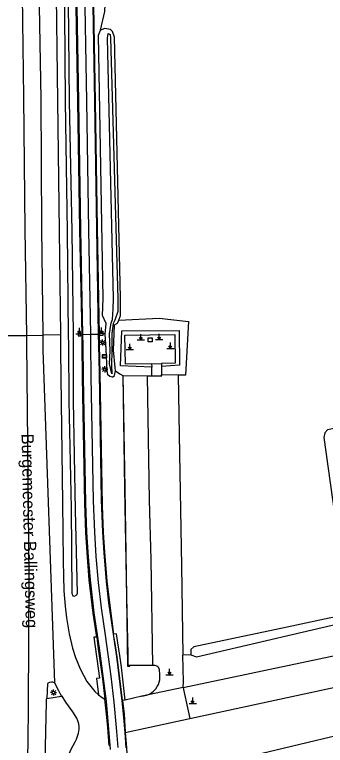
# Model space of a CAD drawing. Extents: x 124000 to 129000, y 395500 to 397503.
# Drawn here: x 124809.6 to 124873.1, y 397215.8 to 397365.2 of the extents above; entities that cross this region are included whole.
import ezdxf

# ---------------------------------------------------------------- set-up
doc = ezdxf.new("R2010")
doc.units = 0
for name, color, linetype in [('gg-anno-openbare ruimte label', 7, 'Continuous'), ('gt-symb-bak', 7, 'Continuous'), ('gt-symb-bord', 7, 'Continuous'), ('gt-symb-lichtmast', 7, 'Continuous'), ('gt-symb-markant object', 7, 'Continuous'), ('gx-grn-maaiveld', 7, 'Continuous'), ('gx-knt-lijn weginrichtingselement', 7, 'Continuous')]:
    doc.layers.add(name, color=color, linetype=linetype)

# ---------------------------------------------------------------- blocks, each defined once
blk = doc.blocks.new('gt0-MARKOB')
at = {"layer": 'gt-symb-markant object'}
for p, q in [((-0.75, 0), (0.75, 0)), ((0, 0), (-0.3, 0.52)), ((0, 0), (0, 1.2)), ((0, 0), (0.3, 0.52))]:
    blk.add_line(p, q, dxfattribs=at)
blk = doc.blocks.new('gt0-LMAST')
at = {"layer": 'gt-symb-lichtmast'}
for p, q in [((-0.18, 0.17), (-0.45, 0.44)), ((-0.01, 0.25), (-0.01, 0.62)), ((0.17, 0.17), (0.44, 0.44)), ((-0.26, 0), (-0.63, 0)), ((-0.18, -0.18), (-0.45, -0.45)), ((-0.01, -0.25), (-0.01, -0.63)), ((0.44, -0.45), (0.17, -0.18)), ((0.24, 0), (0.62, 0))]:
    blk.add_line(p, q, dxfattribs=at)
blk.add_circle((-0.01, 0), 0.25, dxfattribs=at)
blk = doc.blocks.new('gt0-BORD')
at = {"layer": 'gt-symb-bord'}
blk.add_lwpolyline([(-0.5, 0.29), (-0.5, -0.29), (0.5, -0.29), (0.5, 0.29), (-0.5, 0.29)], dxfattribs=at)
blk.add_lwpolyline([(-0.42, -0.21), (0.42, -0.21), (0.42, 0.21), (-0.42, 0.21)], close=True, dxfattribs=at)
blk = doc.blocks.new('gt0-BAK')
at = {"layer": 'gt-symb-bak'}
for points in [[(-0.3, 0.4), (-0.3, 0.3), (-0.4, 0.3)], [(0.4, 0.3), (0.3, 0.3), (0.3, 0.4)], [(-0.4, -0.3), (-0.3, -0.3), (-0.3, -0.4)], [(0.3, -0.4), (0.3, -0.3), (0.4, -0.3)]]:
    blk.add_lwpolyline(points, dxfattribs=at)
blk.add_lwpolyline([(0.4, -0.4), (-0.4, -0.4), (-0.4, 0.4), (0.4, 0.4)], close=True, dxfattribs=at)

msp = doc.modelspace()

# ---------------------------------------------------------------- linework, layer by layer
at = {"layer": 'gx-grn-maaiveld'}
for p, q in [((124808.31, 397299.56), (124812.01, 397299.61)), ((124812.01, 397299.61), (124815.36, 397299.65)), ((124818.97, 397299.69), (124815.36, 397299.65)), ((124837.6, 397293.83), (124839.58, 397293.84)), ((124837.6, 397293.83), (124837.61, 397293.1)), ((124839.58, 397293.84), (124839.59, 397293.23)), ((124837.61, 397291.35), (124837.61, 397293.1)), ((124831.68, 397291.4), (124831.8, 397291.4)), ((124831.8, 397291.4), (124836.77, 397291.36)), ((124836.77, 397291.36), (124837.61, 397291.35)), ((124843.03, 397291.49), (124839.64, 397291.53)), ((124845.58, 397234.35), (124843.98, 397234.24)), ((124837.87, 397232.14), (124833.12, 397232.14)), ((124845.39, 397221.32), (124898.78, 397232.9)), ((124844.03, 397227.66), (124835.59, 397225.86)), ((124816.22, 397225.38), (124819.21, 397225.87)), ((124832.22, 397225.1), (124831.65, 397224.98)), ((124835.59, 397225.86), (124832.22, 397225.1)), ((124832.22, 397218.47), (124845.39, 397221.32))]:
    msp.add_line(p, q, dxfattribs=at)
for points in [[(124810.78, 397399.6), (124810.85, 397396.58), (124811.07, 397374.21), (124811.45, 397348.29), (124811.73, 397321.27), (124812.01, 397299.61)], [(124813.9, 397399.63), (124814.03, 397396.93), (124814.52, 397374.49), (124814.95, 397347.97), (124815.1, 397321.55), (124815.36, 397299.65)], [(124816.93, 397399.67), (124817.07, 397397.14), (124818.01, 397374.37), (124818.38, 397347.47), (124818.69, 397320.96), (124818.97, 397299.69)], [(124823.38, 397299.75), (124822.94, 397321.2), (124822.52, 397347.43), (124822.07, 397374.58), (124821.91, 397381.19), (124821.7, 397386.56), (124821.36, 397393.22), (124821.02, 397399.72)], [(124824.58, 397399.76), (124824.9, 397393.53), (124825.25, 397386.57), (124825.45, 397381.46), (124825.59, 397374.97), (124826.07, 397347.36), (124826.49, 397321.6), (124826.87, 397299.79)], [(124827.16, 397361.95), (124828.03, 397365.78), (124828.54, 397375.68), (124827.26, 397385.01), (124826.61, 397397.3)], [(124819.72, 397374.63), (124819.91, 397347.43), (124820.37, 397320.83), (124820.57, 397299.71), (124820.59, 397297.67), (124820.7, 397286.26), (124821.17, 397264.28), (124821.31, 397246.94), (124821.51, 397246.42), (124821.83, 397246.35), (124822.31, 397246.61), (124822.46, 397246.9), (124822.08, 397263.91), (124821.64, 397286.27)], [(124821.64, 397286.27), (124821.64, 397297.55), (124821.61, 397299.73), (124821.37, 397320.84), (124820.81, 397347.47), (124820.57, 397374.62)], [(124829.57, 397291.09), (124829.08, 397291.21), (124828.66, 397291.57), (124828.49, 397292.43), (124828.32, 397296.78), (124828.13, 397299.84), (124828.34, 397302.07), (124827.55, 397303.65), (124827.67, 397307.14), (124826.72, 397360.99), (124827.16, 397361.95)], [(124830.93, 397302.73), (124831.26, 397303.68), (124831.21, 397307.31), (124829.99, 397360.53), (124829.62, 397361.69), (124829.18, 397362.09), (124828.03, 397362.32), (124827.16, 397361.95)], [(124829.01, 397299.91), (124829.3, 397302.2), (124829.62, 397302.83), (124829.73, 397305.01), (124829.82, 397307.16), (124828.55, 397360.37), (124828.75, 397361.29), (124829.1, 397361.1), (124829.22, 397360.42), (124830.68, 397307.11), (124830.66, 397304.47), (124830.07, 397302.7), (124829.75, 397302.01), (124829.45, 397299.97), (124829.5, 397296.42), (124829.42, 397293.57), (124829.48, 397291.73), (124829.02, 397293.82), (124829.1, 397296.46), (124829.01, 397299.91)], [(124830.24, 397292.34), (124830.14, 397293.05), (124829.81, 397296.56), (124829.92, 397299.96), (124829.98, 397301.75), (124830.6, 397302.09), (124830.93, 397302.73)], [(124830.93, 397302.73), (124839.12, 397303.14), (124845.14, 397302.43), (124844.5, 397291.48), (124843.03, 397291.49)], [(124837.61, 397293.1), (124831.27, 397293.36), (124831.54, 397300.53), (124843.25, 397300.61), (124843.3, 397293.55), (124839.59, 397293.23)], [(124812.01, 397299.61), (124812.03, 397298.08), (124812.55, 397250.06), (124812.38, 397224.09), (124812.3, 397216.18), (124811.98, 397205.14), (124811.83, 397199.42)], [(124815.36, 397299.65), (124815.4, 397296.57), (124817.76, 397228.63)], [(124818.97, 397299.69), (124819.01, 397296.68), (124819.05, 397291), (124819.39, 397265.48), (124819.51, 397253.48), (124819.69, 397247.4), (124819.97, 397244.25), (124820.22, 397241.9), (124820.75, 397238.59), (124821.42, 397235.67), (124822.02, 397233.81), (124823.01, 397231.49), (124824.38, 397228.88), (124825.97, 397226.82), (124826.73, 397226.14)], [(124823.08, 397300.38), (124822.57, 397300.38), (124822.6, 397299.74), (124822.61, 397299.53), (124823.11, 397299.54), (124823.1, 397299.74), (124823.08, 397300.38)], [(124826.87, 397299.79), (124826.71, 397299.79), (124825.09, 397299.77), (124823.5, 397299.75), (124823.38, 397299.75)], [(124826.38, 397237.97), (124825.66, 397242.82), (124824.87, 397249.68), (124824.5, 397254.28), (124824.16, 397259.34), (124823.93, 397265.33), (124823.46, 397291.04), (124823.42, 397297.64), (124823.38, 397299.75)], [(124826.87, 397299.79), (124826.9, 397297.67), (124826.99, 397291.89), (124827.51, 397264.81), (124827.7, 397259.3), (124827.95, 397255.3), (124828.47, 397249.4), (124828.97, 397244.97), (124829.84, 397238.52)], [(124827.66, 397300.46), (124827.62, 397299.57), (124827.05, 397299.55), (124827.03, 397300.49), (124827.66, 397300.46)], [(124837.6, 397293.83), (124832.25, 397293.75), (124832.11, 397299.64), (124842.31, 397299.81), (124842.38, 397293.93), (124839.58, 397293.84)], [(124839.59, 397293.23), (124839.6, 397292.87), (124839.64, 397291.53)], [(124939.92, 397291.28), (124939.66, 397292.6), (124939.31, 397293.66), (124938.73, 397294.01), (124934.05, 397292.75), (124905.48, 397286.61), (124894.95, 397284.56), (124873.52, 397280.31), (124872.97, 397279.69), (124872.76, 397278.76), (124877.6, 397244.14), (124877.61, 397243.57), (124877.43, 397242.9), (124877.25, 397242.58), (124876.9, 397242.42), (124876.71, 397242.37), (124873.86, 397241.82), (124865.25, 397239.97), (124846.24, 397235.94), (124845.59, 397235.45), (124845.58, 397234.35)], [(124829.57, 397291.09), (124829.98, 397291.42), (124830.24, 397292.34)], [(124830.24, 397292.34), (124831.08, 397291.74), (124831.68, 397291.4)], [(124831.68, 397291.4), (124832.04, 397268.25), (124832.43, 397246.18), (124832.67, 397232.01), (124833.12, 397232.01), (124833.12, 397232.14)], [(124833.12, 397232.14), (124832.8, 397232.14), (124832.78, 397234.39), (124832.56, 397246.17), (124832.2, 397268.3), (124831.8, 397291.4)], [(124837.87, 397232.14), (124837.5, 397253.84), (124837.19, 397265.91), (124836.89, 397282.7), (124836.77, 397291.36)], [(124837.61, 397291.35), (124839.65, 397291.36), (124839.64, 397291.53)], [(124843.03, 397291.49), (124843.28, 397275.36), (124843.67, 397252.5), (124843.98, 397234.24)], [(124844.03, 397227.66), (124885.66, 397236.43), (124887.15, 397241.6), (124886.63, 397243.66)], [(124845.58, 397234.35), (124846.76, 397233.89), (124880.59, 397241.81), (124880.51, 397242.31)], [(124826.38, 397237.97), (124825.78, 397237.91), (124826.94, 397229.56), (124826.33, 397229.52), (124826.73, 397226.14)], [(124826.38, 397237.97), (124826.7, 397235.59), (124827.56, 397229.44), (124828.07, 397225.29)], [(124832.22, 397225.1), (124831.44, 397231.78), (124831.1, 397234.17), (124830.72, 397236.75), (124830.43, 397238.62), (124829.84, 397238.52)], [(124831.65, 397224.98), (124830.81, 397231.74), (124830.53, 397233.93), (124830.12, 397236.67), (124829.96, 397237.71), (124829.84, 397238.52)], [(124844.03, 397227.66), (124844.07, 397228.8), (124843.98, 397234.24)], [(124835.59, 397225.86), (124836.58, 397226.08), (124837.18, 397226.31), (124837.64, 397226.61), (124838, 397226.91), (124838.44, 397227.38), (124838.73, 397227.83), (124838.97, 397228.27), (124839.14, 397228.76), (124839.24, 397229.22), (124839.3, 397229.76), (124839.29, 397230.28), (124839.2, 397231.28), (124839.07, 397231.68), (124838.88, 397231.89), (124838.67, 397232.04), (124838.29, 397232.13), (124837.87, 397232.14)], [(124817.76, 397228.63), (124817.45, 397228.77), (124817.15, 397228.77), (124816.74, 397228.7), (124816.31, 397228.49), (124816.22, 397225.38)], [(124817.76, 397228.63), (124818.56, 397227.07), (124818.92, 397226.39), (124819.21, 397225.87)], [(124844.03, 397227.66), (124844.09, 397227.23), (124845.39, 397221.32)], [(124826.73, 397226.14), (124827.47, 397225.6), (124828.07, 397225.29)], [(124815.95, 397212.51), (124815.86, 397212.5), (124816.12, 397224.64), (124816.16, 397225.37), (124816.22, 397225.38)], [(124820.25, 397212.41), (124820.34, 397212.73), (124820.49, 397213.31), (124820.77, 397214.1), (124821.19, 397215.06), (124821.98, 397216.53), (124822.27, 397217.13), (124822.49, 397217.71), (124822.66, 397218.29), (124822.74, 397218.74), (124822.78, 397219.14), (124822.78, 397219.59), (124822.7, 397220.21), (124822.54, 397220.81), (124822.29, 397221.38), (124821.51, 397222.69), (124820.1, 397224.65), (124819.33, 397225.88), (124819.21, 397225.87)], [(124828.92, 397215.8), (124828.63, 397219.48), (124828.44, 397221.59), (124828.07, 397225.29)], [(124831.65, 397224.98), (124831.98, 397222.29), (124832.22, 397218.47)], [(124899.81, 397225.88), (124899.32, 397224.76), (124898.52, 397223.83), (124897.5, 397223.17), (124896.33, 397222.82), (124847.38, 397211.13), (124833.56, 397208.48)], [(124832.22, 397218.47), (124832.49, 397215.3), (124832.87, 397208.21)]]:
    msp.add_lwpolyline(points, dxfattribs=at)
at = {"layer": 'gx-knt-lijn weginrichtingselement'}
for points in [[(124817.76, 397500), (124817.77, 397499.69), (124817.83, 397494.56), (124817.92, 397488.42), (124818.23, 397463.1), (124818.32, 397458.06), (124818.4, 397453.82), (124818.55, 397449.51), (124818.83, 397444.04), (124819.73, 397427.89), (124820.79, 397407.05), (124821.19, 397399.72), (124821.53, 397393.28), (124821.9, 397386.56), (124822.09, 397381.17), (124822.21, 397374.56), (124822.67, 397347.4), (124823.09, 397321.19), (124823.5, 397299.75), (124823.54, 397297.63)], [(124819.42, 397500), (124819.42, 397499.71), (124819.49, 397494.49), (124819.55, 397488.48), (124819.87, 397463.06), (124819.92, 397458.13), (124820, 397455.1), (124820.07, 397452.47), (124820.21, 397449.43), (124820.45, 397444.26), (124821.31, 397428.13), (124822.4, 397407.12), (124822.79, 397399.74), (124823.12, 397393.67), (124823.49, 397386.51), (124823.68, 397381.5), (124823.83, 397374.53), (124824.29, 397347.49), (124824.72, 397321.14), (124825.09, 397299.77), (124825.12, 397297.75)], [(124821.06, 397500), (124821.07, 397499.73), (124821.11, 397496.57), (124821.15, 397488.49), (124821.49, 397463.04), (124821.56, 397457.82), (124821.67, 397453.55), (124821.84, 397449.4), (124822.06, 397444.52), (124822.91, 397428.19), (124824.05, 397406.77), (124824.45, 397399.76), (124824.8, 397393.52), (124825.14, 397386.61), (124825.32, 397381.41), (124825.44, 397374.95), (124825.95, 397347.39), (124826.36, 397321.45), (124826.71, 397299.79), (124826.75, 397297.68)], [(124823.54, 397297.63), (124823.63, 397291.06), (124824.07, 397265.29), (124824.32, 397259.39), (124824.64, 397254.3), (124825.03, 397249.69), (124825.82, 397242.89), (124826.89, 397235.69), (124827.71, 397229.47), (124828.28, 397224.84), (124828.59, 397221.51), (124828.82, 397219.15), (124829.13, 397215)], [(124825.12, 397297.75), (124825.21, 397291.24), (124825.65, 397265.81), (124825.9, 397259.39), (124826.21, 397254.43), (124826.69, 397249.09), (124827.31, 397243.91), (124828.08, 397238.38), (124829.28, 397229.99), (124829.87, 397224.63), (124830.14, 397221.65), (124830.43, 397218.66), (124830.69, 397215.41)], [(124826.75, 397297.68), (124826.85, 397291.92), (124827.28, 397265.96), (124827.53, 397259.39), (124827.82, 397255.2), (124828.31, 397249.32), (124828.81, 397244.97), (124829.65, 397239.06), (124830.01, 397236.63), (124830.39, 397233.97), (124830.68, 397231.73), (124831.49, 397224.95), (124831.78, 397222.27), (124832.11, 397218.43), (124832.36, 397215.33)]]:
    msp.add_lwpolyline(points, dxfattribs=at)

# ---------------------------------------------------------------- block references
at = {"layer": 'gt-symb-bak'}
msp.add_blockref('gt0-BAK', (124837.3, 397298.69), dxfattribs=at)
at = {"layer": 'gt-symb-bord'}
msp.add_blockref('gt0-BORD', (124827.98, 397295.34), dxfattribs=at)
at = {"layer": 'gt-symb-lichtmast'}
for p in [(124827.6, 397298.14), (124828.03, 397292.69), (124817.57, 397226.63)]:
    msp.add_blockref('gt0-LMAST', p, dxfattribs=at)
at = {"layer": 'gt-symb-markant object'}
for p in [(124822.85, 397299.95), (124827.35, 397299.99), (124835.4, 397298.69), (124839.15, 397298.74), (124833.15, 397296.71), (124841.42, 397296.93), (124841.27, 397230.26), (124846, 397224.41)]:
    msp.add_blockref('gt0-MARKOB', p, dxfattribs=at)

# ---------------------------------------------------------------- texts
at = {"layer": 'gg-anno-openbare ruimte label'}
msp.add_text('Burgemeester Ballingsweg', height=2.5, rotation=271.3, dxfattribs=at).set_placement((124811.01, 397279.5))

doc.saveas('drawing.dxf')
